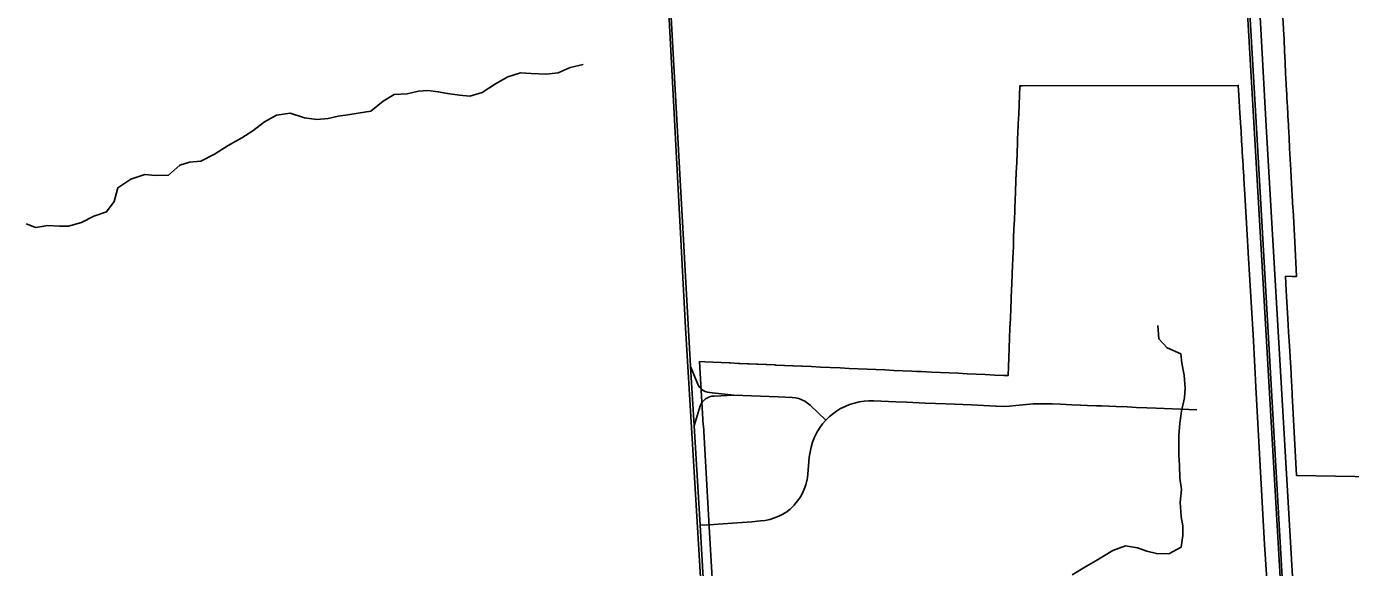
# Model space of a CAD drawing. Extents: x 114604 to 551442, y 316898 to 567001.
# Drawn here: x 197319 to 204709, y 452859 to 455878 of the extents above; entities that cross this region are included whole.
import ezdxf

# ---------------------------------------------------------------- set-up
doc = ezdxf.new("R2010")
doc.units = 0
for name, color, linetype in [('GE_P_Alignment_1000_Bearings', 7, 'Continuous'), ('GE_P_Alignment_1000_Stations', 7, 'Continuous'), ('GE_P_Alignment_100_Cardinal_Points', 7, 'Continuous'), ('GE_P_Alignment_100_Stations', 7, 'Continuous'), ('PM_P_Cells', 7, 'Continuous')]:
    doc.layers.add(name, color=color, linetype=linetype)

msp = doc.modelspace()

# ---------------------------------------------------------------- linework, layer by layer
at = {"layer": 'GE_P_Alignment_1000_Bearings'}
for points in [[(201217, 450546.7), (200996, 454195.7), (200804.1, 457856.9), (200120.7, 462889.2), (199964.4, 463944.8), (199858.2, 464518.6), (199494.7, 466075.9), (198624.5, 470165), (197659.2, 474473.8), (196383.8, 480224.9)], [(204449.4, 450394.8), (204311.4, 452868.7), (204173.1, 455279), (204017.9, 457939.5), (203903.7, 460071.1), (203748, 462907.4), (203634.6, 464784.5), (203576.3, 465870), (203439.7, 468382.1), (203262.4, 471440.6), (203163.6, 473310), (202985.8, 476617.4), (202836.1, 479159.8)], [(204462, 450395.5), (204324, 452869.4), (204185.7, 455279.7), (204030.4, 457940.2), (203916.2, 460071.8), (203760.5, 462908.1), (203647.1, 464785.2), (203588.8, 465870.7), (203452.2, 468382.8), (203274.9, 471441.3), (203176.1, 473310.7), (202998.4, 476618.1), (202848.6, 479160.5)], [(204519.6, 450390.9), (204388.9, 452745.6), (204237.1, 455321.9), (204094.9, 457929.9), (203978.2, 460007.6), (203815.1, 462919.8), (203661.1, 465583.7), (203516.7, 468228.3), (203370.7, 470946.3), (203228.6, 473311.1), (203080.2, 476082.6), (202926.9, 478847)]]:
    msp.add_lwpolyline(points, dxfattribs=at)
at = {"layer": 'GE_P_Alignment_1000_Stations'}
msp.add_lwpolyline([(201223.5, 450538.2), (201078.8, 453094.6), (201044.4, 453649.9), (201024.7, 453981.5), (200890.7, 456400.7), (200838.4, 457350.5)], dxfattribs=at)
at = {"layer": 'GE_P_Alignment_100_Cardinal_Points'}
for points in [[(201024.7, 453981.5), (201068.7, 453873), (201076.3, 453863.1), (201085.5, 453854.4), (201095.7, 453847.3), (201106.9, 453841.8), (201118.9, 453838), (201131.2, 453836.1), (201146.9, 453833.4), (201267.4, 453820.2)], [(201044.4, 453649.9), (201078.3, 453761.7), (201083.4, 453772.2), (201089.9, 453782), (201098.5, 453791.7), (201108.5, 453799.9), (201119.6, 453806.5), (201131.7, 453811.4), (201144.3, 453814.4), (201157.2, 453815.5), (201267.4, 453820.2)], [(201267.4, 453820.2), (201513.3, 453812), (201592.5, 453808.1), (201610.9, 453806), (201629, 453801.7), (201646.4, 453795.4), (201662.9, 453787), (201678.3, 453776.6), (201692.4, 453764.6), (201780.2, 453682.1)], [(201078.8, 453094.6), (201128.7, 453097.1), (201205.5, 453102.6), (201366.8, 453113), (201416.2, 453118.7), (201442.2, 453122.1), (201467.8, 453127.7), (201492.9, 453135.3), (201517.3, 453145), (201540.8, 453156.8), (201563.2, 453170.4), (201573.5, 453179.1), (201580.8, 453185.2), (201589.4, 453192.8), (201596.2, 453199.7), (201602.9, 453206.9), (201613.4, 453220), (201624.3, 453232.7), (201637.9, 453253.1), (201649.9, 453274.6), (201660, 453297), (201668.2, 453320.1), (201674.5, 453343.8), (201675.5, 453348.6), (201678.2, 453364), (201680, 453379.5), (201688, 453473.9), (201691.8, 453502.6), (201697.9, 453530.9), (201706.3, 453558.6), (201716.9, 453585.6), (201729.7, 453611.6), (201744.6, 453636.4), (201761.5, 453660), (201780.2, 453682.1), (201797.8, 453699.2), (201816.6, 453715.1), (201839, 453731.2), (201862.7, 453745.4), (201887.3, 453757.8), (201912.9, 453768.2), (201939.2, 453776.6), (201966, 453783), (201993.3, 453787.2), (202020.8, 453789.2), (202048.4, 453789.1), (202170.8, 453783.6), (202232.9, 453781.5), (202334.1, 453776.9), (202450.4, 453772.7), (202593.6, 453766.1), (202729.7, 453759.8), (202733.4, 453759.7), (202769, 453758.3), (202804.7, 453759.3), (202840.2, 453762.6), (202899.4, 453768.6), (202936.4, 453771.5), (202973.4, 453772.7), (203010.4, 453772.2), (203043.3, 453772), (203090.6, 453771), (203153.8, 453767.7), (203201, 453765.5), (203241.1, 453763.5), (203290.9, 453761.7), (203317.8, 453760.9), (203400.7, 453757.7), (203462.4, 453754.8), (203513.6, 453752.8), (203571.4, 453749.7), (203622.9, 453748.4), (203850.6, 453739.1)]]:
    msp.add_lwpolyline(points, dxfattribs=at)
at = {"layer": 'GE_P_Alignment_100_Stations'}
for points in [[(205277, 453358.2), (204407, 453372.4), (204389.6, 453683.8), (204387.8, 453718.2), (204383.4, 453821.5), (204380.3, 453877.5), (204379.5, 453891.7), (204376.8, 453939.6), (204374.6, 453976.9), (204373.2, 454001.7), (204369.4, 454065.7), (204366.2, 454122.4), (204363.3, 454173.5), (204359, 454248.7), (204351.9, 454370.5), (204349.9, 454404.6), (204344.8, 454484.1), (204380.3, 454483.4), (204407.2, 454483.5), (204397.2, 454675.8), (204389.7, 454819), (204389.5, 454823.7), (204385.3, 454893.9), (204385, 454899.6), (204379.3, 455003.5), (204377.5, 455035.4), (204375.2, 455078.1), (204371.8, 455137.8), (204368.7, 455198), (204365.5, 455258), (204362.6, 455317.8), (204362, 455329.5), (204359.1, 455377.7), (204358.9, 455383), (204356.1, 455437.8), (204355.4, 455449.2), (204353.5, 455483.8), (204352.7, 455497.6), (204349.8, 455550.2), (204349.4, 455557.8), (204346.2, 455617.8), (204343.6, 455675.3), (204343.2, 455682), (204340.3, 455739.1), (204340, 455746.4), (204337.8, 455799.8), (204337.3, 455808.9), (204334.3, 455860), (204333.9, 455866.8), (204328.9, 455957.2)], [(201186.4, 452094), (201131.1, 453054), (201096.5, 453650.7), (201096.4, 453652.6), (201075.7, 454008.1), (201105.7, 454006.8), (201240.7, 454000.7), (201245.7, 454000.5), (201292.3, 453998.4), (201300.7, 453998), (201345.6, 453996), (201352.8, 453995.7), (201395.6, 453993.7), (201400.6, 453993.5), (201445.5, 453991.5), (201450.5, 453991.3), (201495.5, 453989.2), (201500.4, 453989), (201545.4, 453987), (201550.4, 453986.8), (201595.3, 453984.7), (201600.3, 453984.5), (201645.3, 453982.5), (201650.3, 453982.3), (201700.2, 453980), (201750.2, 453977.7), (201805.1, 453975.3), (201860.1, 453972.8), (201910, 453970.5), (201960, 453968.3), (202009.9, 453966), (202059.9, 453963.8), (202109.8, 453961.5), (202159.7, 453959.3), (202209.7, 453957), (202259.6, 453954.8), (202287.6, 453953.5), (202314.6, 453952.3), (202369.5, 453949.7), (202419.5, 453947.4), (202469.4, 453945.1), (202519.4, 453942.7), (202569.3, 453940.4), (202619.2, 453938.1), (202669.2, 453935.7), (202724.1, 453933.2), (202774.1, 453930.9), (202797, 453929.8), (202799.1, 453979.7), (202801.1, 454029.7), (202803.4, 454084.6), (202805.7, 454139.6), (202807.9, 454194.5), (202810.2, 454249.5), (202812.4, 454304.4), (202814.7, 454359.3), (202817, 454414.3), (202817.8, 454434.3), (202818.5, 454451.5), (202820, 454489.3), (202820.4, 454497), (202822.3, 454543.8), (202822.6, 454551.3), (202823.5, 454573.5), (202824.5, 454598.8), (202824.9, 454606.4), (202825.5, 454619), (202827, 454648.7), (202827.8, 454698.1), (202830, 454749), (202832.2, 454800.6), (202834.2, 454849), (202835.2, 454872.8), (202836.5, 454903.9), (202838.7, 454959.2), (202841, 455013), (202843.2, 455064.1), (202846.2, 455119), (202847.9, 455174), (202849.5, 455229), (202849.6, 455232.4), (202850.6, 455255.4), (202851.5, 455278.9), (202851.7, 455282.5), (202853.8, 455333.9), (202853.9, 455337.6), (202857, 455388.8), (202863.7, 455547.3), (202865.1, 455547.3), (202878.7, 455546.7), (204082.2, 455549.7), (204085.4, 455495.8), (204091.4, 455394.2), (204094.4, 455344.1), (204094.6, 455340.3), (204097.4, 455294), (204097.6, 455290.4), (204100.4, 455244), (204100.6, 455239.8), (204103.4, 455193.9), (204103.6, 455189.7), (204106.5, 455141.3), (204106.7, 455137.3), (204109.3, 455095.2), (204109.8, 455086.8), (204112.2, 455045.8), (204113, 455031.6), (204115.2, 454995.7), (204116.7, 454970.9), (204118.5, 454940.4), (204126.1, 454811.8), (204137.4, 454619.5), (204137.6, 454615.4), (204164.4, 454157.6), (204174.8, 453978.7), (204173.6, 453978.7), (204177.7, 453905.3), (204179.9, 453865.3), (204229.2, 452988.1), (204232.3, 452932.7), (204240.7, 452790.1)]]:
    msp.add_lwpolyline(points, dxfattribs=at)
at = {"layer": 'PM_P_Cells'}
for points in [[(197316.2, 454776.7), (197370.3, 454757.1), (197438.1, 454767.5), (197502.1, 454764), (197554.1, 454764.3), (197625.8, 454784.9), (197695.5, 454819.4), (197765.3, 454843.9), (197808.8, 454902.3), (197828.2, 454978.6), (197901.8, 455027.2), (197979.5, 455051.8), (198039.5, 455046.2), (198111.4, 455048.7), (198174.9, 455105.2), (198228.8, 455121.6), (198292.7, 455126.1), (198368.3, 455166.6), (198443.9, 455213.3), (198521.5, 455257.9), (198581.1, 455296.3), (198646.7, 455346.9), (198714.4, 455383.4), (198790.2, 455394), (198870.3, 455368.5), (198938.4, 455358.9), (199002.3, 455365.4), (199058.1, 455377.8), (199112, 455386.1), (199169.9, 455394.6), (199239.8, 455405.1), (199309.3, 455461.6), (199370.9, 455498.1), (199442.9, 455502.6), (199506.7, 455517.1), (199558.6, 455521.5), (199616.6, 455513.8), (199668.7, 455504.2), (199734.7, 455494.6), (199792.7, 455489), (199862.5, 455509.5), (199936, 455558.1), (200005.7, 455596.7), (200075.5, 455619.2), (200135.4, 455615.6), (200219.4, 455612.2), (200285.3, 455620.6), (200353, 455649.1), (200424.8, 455665.7)], [(203154.7, 452817.3), (203234.2, 452865.9), (203287.9, 452896.3), (203381.4, 452953.1), (203453.2, 452979.6), (203519.2, 452968.1), (203571.3, 452950.4), (203625.4, 452936.7), (203695.3, 452935.2), (203763, 452971.7), (203772.5, 453037.9), (203772.1, 453092), (203763.7, 453142), (203757, 453224.1), (203764.5, 453294.3), (203756, 453358.4), (203753.4, 453430.5), (203751, 453486.6), (203750.2, 453594.8), (203755.6, 453664.9), (203765.1, 453731.1), (203782.5, 453805.4), (203786.1, 453859.5), (203779.6, 453931.6), (203767, 453999.6), (203760.7, 454051.7), (203684.5, 454085.2), (203638.1, 454135), (203633.5, 454209.1)]]:
    msp.add_lwpolyline(points, dxfattribs=at)

doc.saveas('drawing.dxf')
